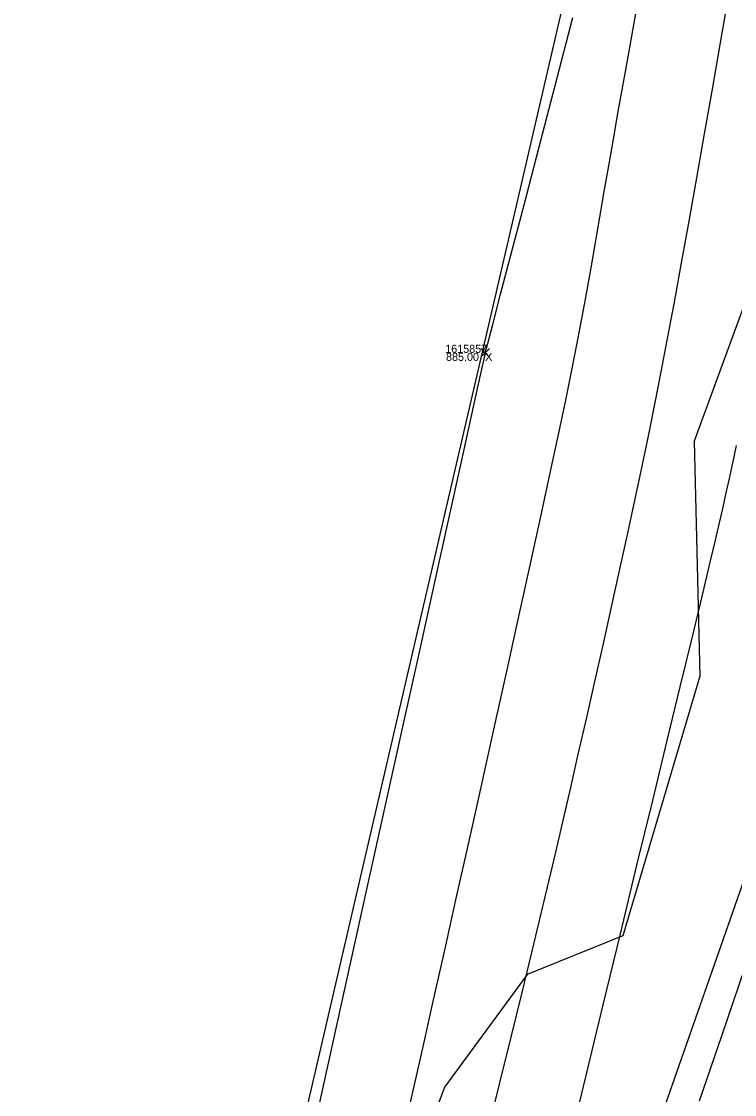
# Model space of a CAD drawing. Extents: x 1957117 to 1971063, y 701601 to 715861.
# Drawn here: x 1962984.01 to 1963015.01, y 704899.84 to 704946.5 of the extents above; entities that cross this region are included whole.
import ezdxf

# ---------------------------------------------------------------- set-up
doc = ezdxf.new("R2010")
doc.units = 0
for name, color, linetype in [('AP_X_Lights', 7, 'Continuous'), ('DT_X_Break_Line', 7, 'Continuous'), ('DT_X_Contour_Major', 7, 'Continuous'), ('DT_X_Contour_Minor', 7, 'Continuous'), ('DT_X_TIN_Hull', 7, 'Continuous'), ('HY_X_Water_Edge', 7, 'Continuous'), ('PV_P_Shoulder', 7, 'Continuous'), ('RS_Raster1', 7, 'Continuous'), ('SC_Scratch1', 7, 'Continuous'), ('VG_X_Tree_Line_Rt', 7, 'Continuous')]:
    doc.layers.add(name, color=color, linetype=linetype)

msp = doc.modelspace()

# ---------------------------------------------------------------- linework, layer by layer
at = {"layer": 'AP_X_Lights'}
for p, q in [((1963003.976, 704931.896), (1963004.364, 704932.286)), ((1963003.976, 704932.286), (1963004.364, 704931.896))]:
    msp.add_line(p, q, dxfattribs=at)
at = {"layer": 'DT_X_Break_Line'}
msp.add_lwpolyline([(1962854.549, 704243.654), (1962868.069, 704295.231), (1962879.669, 704344.313), (1962892.757, 704392.318), (1962905.964, 704443.142), (1962917.718, 704492.375), (1962926.962, 704538.336), (1962936.778, 704587.265), (1962949.215, 704630.669), (1962963.968, 704683.754), (1962972.038, 704733.348), (1962988.206, 704780.999), (1962994.689, 704830.943), (1963004.932, 704879.138), (1963021.822, 704927.498), (1963031.944, 704976.286), (1963045.21, 705027.355), (1963059.618, 705072.384), (1963067.267, 705121.949)], dxfattribs=at)
at = {"layer": 'DT_X_Contour_Major'}
msp.add_lwpolyline([(1962996.818, 704898.763), (1962997.546, 704902.055), (1962998.302, 704905.476), (1962999.071, 704908.957), (1962999.838, 704912.43), (1963000.589, 704915.827), (1963001.308, 704919.079), (1963001.979, 704922.119), (1963002.589, 704924.879), (1963003.122, 704927.291), (1963003.562, 704929.285), (1963003.896, 704930.795), (1963004.107, 704931.752), (1963004.181, 704932.088), (1963004.192, 704932.146), (1963004.202, 704932.204), (1963004.278, 704932.495), (1963004.496, 704933.326), (1963004.841, 704934.644), (1963005.3, 704936.396), (1963005.857, 704938.529), (1963006.5, 704940.988), (1963007.213, 704943.721), (1963007.983, 704946.675)], dxfattribs=at)
msp.add_lwpolyline([(1962996.818, 704898.763), (1962997.546, 704902.055), (1962998.302, 704905.476), (1962999.071, 704908.957), (1962999.838, 704912.43), (1963000.589, 704915.827), (1963001.308, 704919.079), (1963001.979, 704922.119), (1963002.589, 704924.879), (1963003.122, 704927.291), (1963003.562, 704929.285), (1963003.896, 704930.795), (1963004.107, 704931.752), (1963004.181, 704932.088), (1963004.192, 704932.146), (1963004.202, 704932.204), (1963004.278, 704932.495), (1963004.496, 704933.326), (1963004.841, 704934.644), (1963005.3, 704936.396), (1963005.857, 704938.529), (1963006.5, 704940.988), (1963007.213, 704943.721), (1963007.983, 704946.675)], dxfattribs=at)
at = {"layer": 'DT_X_Contour_Minor'}
for points in [[(1963000.763, 704898.814), (1963001.091, 704900.257), (1963001.481, 704901.986), (1963001.924, 704903.955), (1963002.41, 704906.119), (1963002.928, 704908.435), (1963003.468, 704910.856), (1963004.02, 704913.338), (1963004.575, 704915.837), (1963005.121, 704918.308), (1963005.65, 704920.705), (1963006.151, 704922.985), (1963006.613, 704925.101), (1963007.028, 704927.011), (1963007.383, 704928.667), (1963007.671, 704930.027), (1963007.88, 704931.045), (1963008.127, 704932.299), (1963008.356, 704933.498), (1963008.569, 704934.655), (1963008.772, 704935.781), (1963008.966, 704936.89), (1963009.157, 704937.992), (1963009.348, 704939.101), (1963009.541, 704940.229), (1963009.742, 704941.388), (1963009.954, 704942.591), (1963010.179, 704943.849), (1963010.379, 704944.956), (1963010.628, 704946.351), (1963010.92, 704947.99)], [(1963000.763, 704898.814), (1963001.091, 704900.257), (1963001.481, 704901.986), (1963001.924, 704903.955), (1963002.41, 704906.119), (1963002.928, 704908.435), (1963003.468, 704910.856), (1963004.02, 704913.338), (1963004.575, 704915.837), (1963005.121, 704918.308), (1963005.65, 704920.705), (1963006.151, 704922.985), (1963006.613, 704925.101), (1963007.028, 704927.011), (1963007.383, 704928.667), (1963007.671, 704930.027), (1963007.88, 704931.045), (1963008.127, 704932.299), (1963008.356, 704933.498), (1963008.569, 704934.655), (1963008.772, 704935.781), (1963008.966, 704936.89), (1963009.157, 704937.992), (1963009.348, 704939.101), (1963009.541, 704940.229), (1963009.742, 704941.388), (1963009.954, 704942.591), (1963010.179, 704943.849), (1963010.379, 704944.956), (1963010.628, 704946.351), (1963010.92, 704947.99)], [(1963004.273, 704898.161), (1963004.795, 704900.285), (1963005.298, 704902.332), (1963005.773, 704904.274), (1963006.214, 704906.078), (1963006.61, 704907.717), (1963006.955, 704909.159), (1963007.24, 704910.374), (1963007.558, 704911.754), (1963007.89, 704913.198), (1963008.233, 704914.693), (1963008.583, 704916.23), (1963008.939, 704917.796), (1963009.296, 704919.38), (1963009.651, 704920.97), (1963010.002, 704922.555), (1963010.345, 704924.123), (1963010.677, 704925.664), (1963010.996, 704927.165), (1963011.298, 704928.615), (1963011.579, 704930.002), (1963011.828, 704931.27), (1963012.102, 704932.71), (1963012.396, 704934.299), (1963012.708, 704936.01), (1963013.034, 704937.817), (1963013.369, 704939.695), (1963013.71, 704941.619), (1963014.052, 704943.563), (1963014.392, 704945.501), (1963014.726, 704947.407)], [(1963004.273, 704898.161), (1963004.795, 704900.285), (1963005.298, 704902.332), (1963005.773, 704904.274), (1963006.214, 704906.078), (1963006.61, 704907.717), (1963006.955, 704909.159), (1963007.24, 704910.374), (1963007.558, 704911.754), (1963007.89, 704913.198), (1963008.233, 704914.693), (1963008.583, 704916.23), (1963008.939, 704917.796), (1963009.296, 704919.38), (1963009.651, 704920.97), (1963010.002, 704922.555), (1963010.345, 704924.123), (1963010.677, 704925.664), (1963010.996, 704927.165), (1963011.298, 704928.615), (1963011.579, 704930.002), (1963011.828, 704931.27), (1963012.102, 704932.71), (1963012.396, 704934.299), (1963012.708, 704936.01), (1963013.034, 704937.817), (1963013.369, 704939.695), (1963013.71, 704941.619), (1963014.052, 704943.563), (1963014.392, 704945.501), (1963014.726, 704947.407)], [(1963027.192, 704947.483), (1963026.532, 704944.41), (1963025.879, 704941.405), (1963025.243, 704938.517), (1963024.634, 704935.796), (1963024.06, 704933.29), (1963023.532, 704931.051), (1963023.058, 704929.126), (1963022.648, 704927.566), (1963022.205, 704926.021), (1963021.634, 704924.14), (1963020.952, 704921.967), (1963020.176, 704919.548), (1963019.322, 704916.929), (1963018.406, 704914.155), (1963017.445, 704911.272), (1963016.456, 704908.324), (1963015.454, 704905.358), (1963014.455, 704902.419), (1963013.477, 704899.551)], [(1963027.192, 704947.483), (1963026.532, 704944.41), (1963025.879, 704941.405), (1963025.243, 704938.517), (1963024.634, 704935.796), (1963024.06, 704933.29), (1963023.532, 704931.051), (1963023.058, 704929.126), (1963022.648, 704927.566), (1963022.205, 704926.021), (1963021.634, 704924.14), (1963020.952, 704921.967), (1963020.176, 704919.548), (1963019.322, 704916.929), (1963018.406, 704914.155), (1963017.445, 704911.272), (1963016.456, 704908.324), (1963015.454, 704905.358), (1963014.455, 704902.419), (1963013.477, 704899.551)], [(1963007.785, 704897.487), (1963008.541, 704900.61), (1963009.299, 704903.743), (1963010.047, 704906.827), (1963010.77, 704909.808), (1963011.454, 704912.629), (1963012.086, 704915.234), (1963012.652, 704917.566), (1963013.137, 704919.57), (1963013.528, 704921.189), (1963013.811, 704922.367), (1963013.972, 704923.048), (1963014.18, 704923.946), (1963014.357, 704924.706), (1963014.512, 704925.374), (1963014.654, 704925.998), (1963014.793, 704926.621), (1963014.937, 704927.292), (1963015.096, 704928.056)], [(1963007.785, 704897.487), (1963008.541, 704900.61), (1963009.299, 704903.743), (1963010.047, 704906.827), (1963010.77, 704909.808), (1963011.454, 704912.629), (1963012.086, 704915.234), (1963012.652, 704917.566), (1963013.137, 704919.57), (1963013.528, 704921.189), (1963013.811, 704922.367), (1963013.972, 704923.048), (1963014.18, 704923.946), (1963014.357, 704924.706), (1963014.512, 704925.374), (1963014.654, 704925.998), (1963014.793, 704926.621), (1963014.937, 704927.292), (1963015.096, 704928.056)]]:
    msp.add_lwpolyline(points, dxfattribs=at)
at = {"layer": 'DT_X_TIN_Hull'}
msp.add_lwpolyline([(1963062.2, 705175.46), (1963037.999, 705077.244), (1963026.56, 705028.621), (1963015.244, 704980.352), (1962992.578, 704882.771), (1962981.085, 704833.91), (1962969.384, 704785.804), (1962957.851, 704737.276), (1962945.67, 704688.173), (1962933.954, 704639.432), (1962922.363, 704591.169), (1962899.093, 704494.258), (1962887.945, 704444.945), (1962875.826, 704396.455), (1962864.548, 704347.909), (1962854.544, 704302.816), (1962839.463, 704247.251)], dxfattribs=at)
at = {"layer": 'HY_X_Water_Edge'}
msp.add_spline([(1963191.723, 701994.048), (1963062.047, 702441.167), (1962863.491, 703169.356), (1962827.53, 703438.691), (1962823.213, 703537.412), (1962817.962, 703593.874), (1962817.97, 703697.316), (1962828.582, 703804.235), (1962836.461, 703844.734), (1962850.687, 703896.004), (1962867.251, 703938.846), (1962873.848, 703992.355), (1962884.135, 704091.371), (1962891.241, 704140.854), (1962897.382, 704180.529), (1962905.467, 704230.979), (1962943.949, 704328.022), (1962948.537, 704378.842), (1962964.114, 704426.264), (1963004.885, 704570.73), (1963042.054, 704716.522), (1963062.038, 704814.417), (1963072.171, 704860.237), (1963090.023, 704956.798), (1963107.066, 705031.783), (1963133.773, 705105.742), (1963148.685, 705206.74), (1963175.48, 705301.059), (1963191.635, 705353.417), (1963210.988, 705447.286), (1963219.532, 705497.27), (1963230.124, 705549.475), (1963251.052, 705591.159), (1963275.289, 705693.429), (1963292.982, 705784.032), (1963302.841, 705839.645), (1963335.126, 705936.766), (1963359.752, 706046.75), (1963389.133, 706177.299), (1963417.827, 706273.456), (1963475.868, 706451.902), (1963533.782, 706640.53), (1963553.86, 706696.984), (1963580.184, 706715.425), (1963609.172, 706718.73), (1963617.062, 706714.691), (1963619.447, 706694.678), (1963564.282, 706533.07), (1963531.853, 706395.229), (1963434.4, 706006.96), (1963354.09, 705679.186), (1963237.513, 705206.07), (1963167.369, 704892.962), (1963059.145, 704434.176), (1962907.914, 703908.742), (1962877.458, 703703.326), (1962898.357, 703412.121), (1962942.65, 703052.267), (1963048.963, 702674.866), (1963191.468, 702189.666), (1963245.396, 702019.832)], degree=3, dxfattribs=at)
at = {"layer": 'VG_X_Tree_Line_Rt'}
msp.add_lwpolyline([(1963026.502, 704948.305), (1963022.857, 704939.902), (1963017.256, 704939.146), (1963013.262, 704928.256), (1963013.507, 704918.028), (1963010.148, 704906.744), (1963006, 704905.059), (1963002.407, 704900.162), (1962999.232, 704891.585), (1962997.468, 704882.662), (1963007.109, 704876.853), (1963008.813, 704864.175), (1963004.594, 704851.399)], dxfattribs=at)

# ---------------------------------------------------------------- texts
at = {"layer": 'PV_P_Shoulder'}
msp.add_text('885.00', height=0.35, dxfattribs=at).set_placement((1963002.467, 704931.741))
at = {"layer": 'RS_Raster1'}
msp.add_text('1615857', height=0.35, dxfattribs=at).set_placement((1963002.431, 704932.091))
at = {"layer": 'SC_Scratch1'}
msp.add_text('X', height=0.35, dxfattribs=at).set_placement((1963004.17, 704931.741))

doc.saveas('drawing.dxf')
